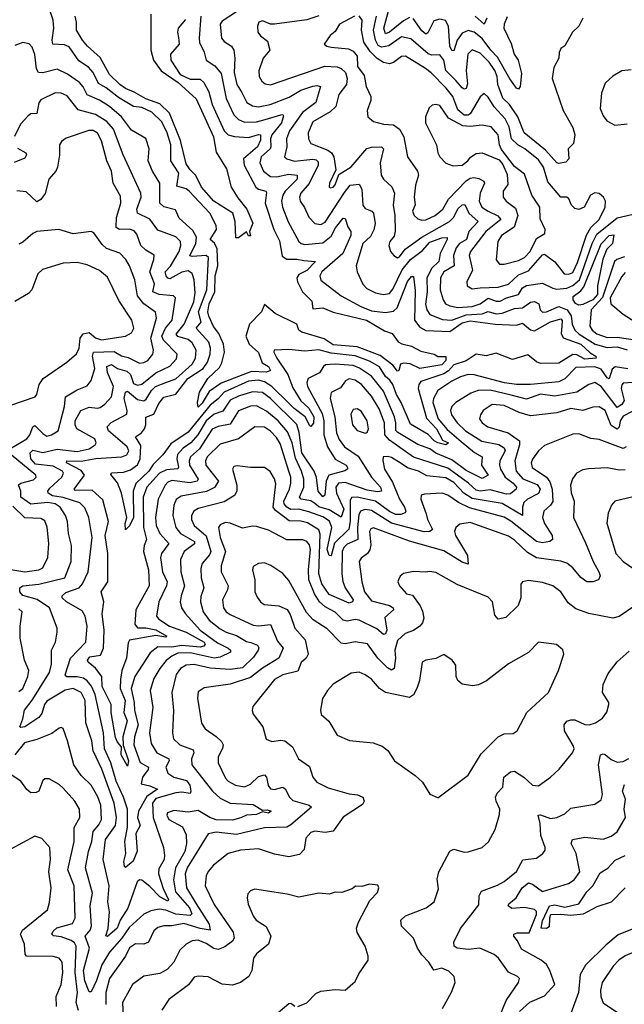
# Model space of a CAD drawing. Extents: x 1552033 to 1694788, y 811965 to 917215.
# Tile 523 of 632: x 1659760 to 1662760, y 890196 to 895087. Entities that reach past the tile are written whole.
import ezdxf

# ---------------------------------------------------------------- set-up
doc = ezdxf.new("R2010")
doc.units = 0

msp = doc.modelspace()

# ---------------------------------------------------------------- linework, layer by layer
at = {"layer": '0CON20XD'}
for points in [[(1660582.7, 895087.3), (1660546.7, 895045), (1660542.1, 895025), (1660548.4, 894998.4), (1660551.2, 894965), (1660508.2, 894915), (1660509.7, 894885), (1660556.4, 894815), (1660605, 894791.3), (1660655, 894791.1), (1660674.3, 894775), (1660698.8, 894728.8), (1660715.6, 894665), (1660775, 894534.8), (1660795.1, 894515.1), (1660825, 894507.4), (1660895, 894500.9), (1660945, 894517), (1660955.2, 894515), (1660955, 894488.9), (1660940, 894455), (1660870.2, 894395), (1660873.3, 894365), (1660932.4, 894255), (1660945, 894244.4), (1660980.6, 894235), (1660985, 894228), (1660977.2, 894175), (1661020.6, 894045), (1661048.5, 893988.5), (1661062.9, 893912.9), (1661085, 893897.5), (1661135, 893898.1), (1661169.7, 893890.2), (1661228, 893885), (1661185, 893840.4), (1661145, 893821.1), (1661135.5, 893805), (1661138.9, 893785), (1661163.8, 893735), (1661209.5, 893689.5), (1661215, 893650.8), (1661265, 893654.8), (1661315, 893633.5), (1661480.4, 893595), (1661571, 893541), (1661607.5, 893527.5), (1661637.5, 893487.5), (1661656.7, 893476.7), (1661705, 893465.3), (1661750.3, 893440.3), (1661816, 893426), (1661835, 893413.8), (1661875, 893413.3), (1661875, 893393.8), (1661855, 893372.9), (1661745, 893353.7), (1661697.5, 893377.5), (1661665, 893381.6), (1661650, 893375), (1661641.4, 893345), (1661635, 893340.9), (1661610.9, 893370.9), (1661548.5, 893418.5), (1661435, 893462), (1661315, 893471.6), (1661271.4, 893501.4), (1661160, 893535), (1661145.2, 893545.2), (1661134.3, 893575), (1661027.9, 893627.9), (1660975, 893672), (1660960, 893635), (1660899.5, 893575), (1660881.2, 893515), (1660899.1, 893475), (1660945, 893434.3), (1660962.9, 893382.9), (1660995.3, 893365), (1661003.6, 893345), (1660985, 893336.3), (1660910.1, 893339.9), (1660759.3, 893280.7), (1660699.7, 893240.3), (1660665, 893181.8), (1660645, 893162.5), (1660642.1, 893185), (1660652.6, 893237.4), (1660693, 893305), (1660750.9, 893359.1), (1660762.9, 893382.9), (1660776, 893435), (1660771.6, 893475), (1660747.8, 893527.8), (1660722.3, 893562.3), (1660697.6, 893615), (1660694.1, 893635), (1660700.5, 893675), (1660727.9, 893735), (1660729.8, 893815), (1660742.2, 893865), (1660739.4, 893949.4), (1660726.5, 893976.5), (1660704.5, 893995), (1660735.7, 894045), (1660734.1, 894065), (1660704, 894125), (1660600.8, 894235), (1660585, 894247.3), (1660540.1, 894260.1), (1660550, 894325), (1660508.9, 894385), (1660509.8, 894465), (1660492.1, 894525), (1660465, 894579.5), (1660415, 894627.8), (1660365, 894650.4), (1660325, 894656.4), (1660250.1, 894700.1), (1660188.3, 894748.3), (1660149.9, 894769.9), (1660125, 894824), (1660100.4, 894850.4), (1660052.8, 894882.8), (1660005, 894951.8), (1659982, 894962), (1659924.7, 894964.7), (1659920.2, 894985), (1659928.3, 895045), (1659925.4, 895085), (1659882.9, 895212.9)], [(1661695, 895097.1), (1661665, 895081.5), (1661595, 895024), (1661575, 895017.3), (1661567.1, 895045), (1661592.2, 895135)], [(1660410.3, 895115), (1660410.3, 894935), (1660423.9, 894885), (1660462.3, 894832.3), (1660546.5, 894775), (1660635, 894693.8), (1660722.2, 894505), (1660735, 894428.8), (1660785.4, 894345.4), (1660809.5, 894255), (1660841.8, 894201.8), (1660886.5, 894145), (1660916.6, 894076.6), (1660900, 894035), (1660905, 894012.5), (1660895, 894012.5), (1660885, 894032.5), (1660845, 894003.8), (1660832.9, 894002.9), (1660828.8, 894085), (1660816.7, 894125), (1660722.9, 894185), (1660661.8, 894255), (1660633.5, 894313.5), (1660605, 894341.1), (1660585, 894371.5), (1660556.9, 894486.9), (1660502.6, 894622.6), (1660455, 894669.5), (1660385, 894693.2), (1660327.5, 894727.4), (1660285, 894744.6), (1660256.8, 894765), (1660205, 894814.2), (1660159.7, 894899.7), (1660095.6, 894955.6), (1660071.9, 894985), (1660041.5, 895035), (1660042.2, 895075), (1660035.2, 895105)], [(1660659, 895105), (1660649.7, 894995), (1660652.8, 894972.8), (1660675.4, 894925), (1660684.6, 894885), (1660728.2, 894858.2), (1660759.3, 894819.3), (1660783.8, 894695), (1660822.5, 894615), (1660845, 894590.8), (1660875, 894578.1), (1660935, 894578.9), (1660978.3, 894591.7), (1661055, 894613.5), (1661065.2, 894615.2), (1661069.7, 894609.8), (1661058.7, 894575), (1661011.6, 894515), (1661004.6, 894495), (1661006.7, 894455), (1661002, 894445), (1660958.3, 894405), (1660951.1, 894375), (1660969.1, 894335), (1661005, 894308), (1661035, 894307), (1661095, 894320.3), (1661136.4, 894315), (1661136.2, 894295), (1661078, 894235), (1661065.6, 894215), (1661058.4, 894185), (1661063.6, 894155), (1661092.7, 894082.7), (1661145.6, 893985.6), (1661157.1, 893975), (1661175, 893970.5), (1661265, 893978.8), (1661305, 894011.6), (1661327.5, 894052.5), (1661365, 894101.1), (1661375, 894099.2), (1661388.1, 894058.1), (1661402.9, 894035), (1661402.6, 894015), (1661363.5, 893925), (1661259.6, 893835), (1661248.5, 893815), (1661253.6, 893793.6), (1661355.4, 893715), (1661452.4, 893662.4), (1661505, 893641.2), (1661575, 893632.5), (1661615, 893639), (1661633.7, 893656.3), (1661685, 893786.5), (1661705, 893811.1), (1661715, 893811.2), (1661721.7, 893741.7), (1661719, 893595), (1661745, 893558.9), (1661775, 893542.6), (1661895, 893538.3), (1661955, 893580.9), (1661995, 893591.3), (1662120, 893575), (1662225, 893569.3), (1662255, 893578.7), (1662295, 893546.4), (1662315, 893540.7), (1662395, 893585.4), (1662445, 893600.6), (1662452.2, 893592.3), (1662450.6, 893565), (1662447.5, 893527.5), (1662456.8, 893506.8), (1662545, 893475.2), (1662591.7, 893431.7), (1662618.6, 893415), (1662621.2, 893405), (1662565, 893401.4), (1662525, 893421.4), (1662505, 893423.7), (1662435, 893380.8), (1662345, 893379.5), (1662325, 893386.8), (1662282.1, 893422.1), (1662205, 893398.7), (1662125, 893430.3), (1662075, 893416.6), (1662024.9, 893425.1), (1661975, 893392.1), (1661915, 893373.2), (1661887.4, 893342.6), (1661865, 893327.7), (1661751, 893289), (1661740.5, 893275), (1661736.6, 893255), (1661778.2, 893108.2), (1661828.8, 893055), (1661857.6, 892997.6), (1661887.5, 892985), (1661875, 892975.6), (1661834.6, 892985.4), (1661816.8, 892995), (1661787.3, 893027.3), (1661698.5, 893078.5), (1661653.6, 893185), (1661629.1, 893225), (1661611.9, 893275), (1661597.1, 893297.1), (1661574.5, 893315), (1661545, 893362), (1661495, 893391.2), (1661425, 893417.8), (1661305, 893429.9), (1661243.5, 893446.5), (1661175, 893440.6), (1661095, 893448.2), (1661022.5, 893445), (1661021.1, 893435), (1661035.3, 893405), (1661090.2, 893325), (1661115, 893258.8), (1661154.4, 893194.4), (1661195, 893157.2), (1661219.7, 893115), (1661217.4, 893082.6), (1661205, 893066.9), (1661199.2, 893069.2), (1661176.9, 893115), (1661122, 893155), (1661093.8, 893183.9), (1661010.5, 893265), (1660975, 893287.4), (1660945, 893296.5), (1660895, 893290.6), (1660775, 893237), (1660745, 893203.3), (1660705, 893172.9), (1660595, 893037.6), (1660510.1, 892979.9), (1660469.7, 892925), (1660421.7, 892878.3), (1660401, 892845), (1660336.2, 892783.8), (1660322.4, 892745), (1660325, 892614.2), (1660305, 892572.2), (1660285, 892552.5), (1660283.8, 892585), (1660291.6, 892615), (1660264.5, 892735), (1660245, 892786.4), (1660211.7, 892828.3), (1660214.7, 892835.3), (1660275, 892839.4), (1660309.3, 892850.7), (1660343.6, 892876.4), (1660358.1, 892905), (1660361.6, 892971.6), (1660334.4, 893015), (1660364.6, 893035), (1660379.2, 893055), (1660385.3, 893075), (1660385, 893113.1), (1660425, 893126.9), (1660450.2, 893179.8), (1660475, 893212.2), (1660535, 893227.5), (1660593.3, 893305), (1660669.8, 893355), (1660691.4, 893385), (1660705.2, 893425), (1660707.2, 893455), (1660698.5, 893485), (1660634.7, 893555), (1660660.4, 893585), (1660647.8, 893635), (1660688.9, 893745), (1660697.5, 893905), (1660685, 893916.3), (1660615, 893910.5), (1660604.4, 893914.4), (1660633.9, 893975), (1660636.8, 894006.8), (1660619.2, 894039.2), (1660551.5, 894101.5)], [(1660840.1, 895129.9), (1660765, 895080), (1660754.8, 895065), (1660761, 894995), (1660775, 894977.8), (1660810.9, 894955), (1660822.9, 894935), (1660828, 894895), (1660823.3, 894825), (1660836.8, 894765), (1660861.9, 894725), (1660886.2, 894675), (1660915, 894659.3), (1660945, 894654.4), (1661003.5, 894665), (1661097.3, 894702.7), (1661155, 894736.3), (1661215, 894757), (1661235, 894760.7), (1661252.5, 894755), (1661228.8, 894675), (1661163.4, 894626.6), (1661099.4, 894535), (1661084.2, 894495), (1661085.3, 894455), (1661073.5, 894405), (1661085.8, 894395), (1661123.5, 894383.5), (1661215, 894394.8), (1661230.6, 894390.6), (1661240.4, 894380.4), (1661241.7, 894365), (1661196.9, 894273.1), (1661155.2, 894225), (1661148.6, 894205), (1661151.9, 894185), (1661173.6, 894153.6), (1661195.2, 894105.2), (1661225, 894074.7), (1661255, 894069.3), (1661275, 894081.2), (1661372.3, 894227.7), (1661399.4, 894265), (1661445, 894269.1), (1661457.4, 894245), (1661462.5, 894165), (1661475, 894149.4), (1661507.5, 894135), (1661515.3, 894125), (1661523.6, 894075), (1661517.5, 894042.5), (1661500.2, 894009.8), (1661462.7, 893975), (1661429.6, 893865), (1661434.5, 893835), (1661462.7, 893772.7), (1661482.3, 893752.3), (1661525, 893730.7), (1661565, 893721.9), (1661595, 893727.5), (1661611.9, 893748.1), (1661658.3, 893845), (1661698.8, 893895), (1661759.2, 893940.8), (1661795, 893981.1), (1661854.1, 894004.1), (1661880.8, 894005), (1661880.9, 893995), (1661846.3, 893925), (1661839.8, 893885), (1661805, 893853), (1661780.6, 893805), (1661781.3, 893735), (1661773.6, 893673.6), (1661780.5, 893645), (1661795, 893622.4), (1661858, 893598), (1661905, 893593.9), (1661975, 893621), (1662054.3, 893625.7), (1662085, 893636.6), (1662125, 893626.4), (1662155, 893628.5), (1662215, 893651.6), (1662255, 893656.2), (1662295, 893684.4), (1662315, 893687.4), (1662336.1, 893675), (1662342.9, 893645), (1662355, 893634.1), (1662375, 893635.4), (1662435, 893662), (1662476.3, 893646.3), (1662496.2, 893616.2), (1662502.1, 893575), (1662514.5, 893544.5), (1662535.8, 893525), (1662616.3, 893475), (1662675, 893458.2), (1662725, 893461.1), (1662775, 893446.4)], [(1661245, 895105.1), (1661185, 895086.3), (1661023.8, 895063.8), (1661004.7, 895064.7), (1660965, 895080.4), (1660946, 895075), (1660939.1, 895055), (1660941.5, 895025), (1660955, 895005.8), (1660990.2, 894980.2), (1661000.9, 894935), (1660967.3, 894895), (1660947.2, 894832.8), (1660948.1, 894805), (1660960.7, 894780.7), (1660977.6, 894767.6), (1661005, 894762.8), (1661274.1, 894855.9), (1661335, 894853.3), (1661355.8, 894845), (1661376.8, 894825), (1661385.4, 894795.4), (1661382.4, 894765), (1661343.6, 894715), (1661328.7, 894655), (1661301.3, 894628.7), (1661215, 894578.7), (1661190.8, 894525), (1661193.7, 894495), (1661205, 894472.3), (1661289.1, 894439.1), (1661306.8, 894425), (1661318.6, 894405), (1661329.3, 894340.7), (1661296.7, 894275), (1661295.8, 894255.8), (1661301.3, 894251.3), (1661315, 894254.5), (1661325, 894265.8), (1661342.9, 894317.1), (1661405, 894355.4), (1661483, 894447), (1661505, 894454.3), (1661555, 894455.3), (1661564.6, 894445), (1661548, 894375), (1661553.3, 894315), (1661565.8, 894295), (1661607.2, 894257.3), (1661620.3, 894225), (1661612.8, 894165), (1661621.6, 894115), (1661622.8, 894037.2), (1661617.9, 894012.1), (1661596.9, 893985), (1661591.6, 893965), (1661600.7, 893935), (1661616.7, 893915), (1661635, 893904.7), (1661645, 893909.2), (1661672.9, 893947.1), (1661755, 894007.1), (1661893, 894085), (1661913.6, 894106.4), (1661935, 894148.1), (1661955, 894167.2), (1661968.3, 894168.3), (1661988.4, 894125), (1662034.6, 894085), (1661988.5, 894035), (1661977.7, 893995), (1661942.8, 893975), (1661925.7, 893954.3), (1661912.2, 893915), (1661916.3, 893865), (1661865.3, 893835), (1661848.8, 893805), (1661847.2, 893745), (1661861.1, 893695), (1661873.4, 893675), (1661894.7, 893665.3), (1661935, 893657.2), (1662005, 893661.9), (1662045, 893675.8), (1662085, 893703.3), (1662125, 893688.7), (1662145, 893689.5), (1662175, 893704.8), (1662235, 893721.7), (1662255.8, 893755), (1662275, 893766.9), (1662355, 893777.4), (1662405, 893752.7), (1662425, 893748.9), (1662475, 893752.7), (1662505, 893766.6), (1662538.2, 893795), (1662600.5, 893975), (1662625, 894022.1), (1662725, 894102.7), (1662805, 894120.8)], [(1661421.2, 895105), (1661347.5, 895065), (1661325, 895028), (1661301.2, 895008.8), (1661271.2, 894965), (1661283.3, 894955), (1661305, 894950.8), (1661392.3, 894942.3), (1661415, 894930), (1661434.3, 894905), (1661436.6, 894855), (1661469.5, 894809.5), (1661479, 894755), (1661501.8, 894705), (1661502.5, 894685), (1661484.5, 894635), (1661487.8, 894605), (1661515, 894580.4), (1661565, 894567.1), (1661615, 894564.3), (1661645, 894543), (1661665.9, 894505), (1661684.7, 894405), (1661733.8, 894335), (1661738.5, 894315), (1661724.7, 894265.3), (1661718, 894205), (1661722, 894168), (1661709.1, 894135), (1661717.3, 894115), (1661735, 894098.2), (1661755, 894091.3), (1661775, 894093.5), (1661822.2, 894115), (1661859.1, 894145), (1661888.3, 894195), (1661975, 894286.7), (1661995, 894299.8), (1662012.9, 894302.9), (1662038.3, 894298.3), (1662064, 894284), (1662066.9, 894275), (1662045, 894225.6), (1662040, 894185), (1662053.7, 894155), (1662085, 894135.9), (1662133.3, 894113.3), (1662146.9, 894095), (1662073.1, 894035), (1661996.8, 893935), (1661989.7, 893915), (1662007.6, 893842.4), (1661979.2, 893785), (1661980.8, 893765), (1662005, 893749.4)], [(1662005, 893749.4), (1662045, 893754.7), (1662135, 893758.2), (1662185, 893772.8), (1662235, 893820), (1662285, 893840), (1662355, 893918.8), (1662365, 893921.6), (1662415, 893883.8), (1662462.3, 893825), (1662485, 893822.3), (1662505, 893831.1), (1662528.8, 893881.2), (1662573.1, 894016.9), (1662595.1, 894054.9), (1662635.8, 894095), (1662665.8, 894155.8), (1662667.1, 894185), (1662658.1, 894205), (1662635, 894223.3), (1662615, 894226.3), (1662593.2, 894215), (1662561.5, 894155), (1662535, 894144.7), (1662515, 894148.8), (1662499.2, 894165), (1662485, 894196.5), (1662475, 894205.4), (1662445, 894205.3), (1662381.2, 894281.2), (1662359.2, 894355), (1662335, 894390.7), (1662266.2, 894445), (1662231.3, 894465), (1662200.8, 894495), (1662188.5, 894555), (1662170, 894595), (1662114.2, 894654.1), (1662085, 894701.5), (1662065, 894720.6), (1662045, 894703.5), (1661995, 894620), (1661985, 894612.6), (1661965, 894612.7), (1661935, 894639.2), (1661908.7, 894705), (1661876, 894746), (1661802.6, 894822.6), (1661773.2, 894845), (1661675, 894904.8), (1661655, 894904.3), (1661615, 894874.7), (1661595, 894867.3), (1661565, 894874.1), (1661533.3, 894893.3), (1661498.3, 894928.3), (1661467.3, 894975), (1661455.7, 895034.3), (1661460, 895085), (1661445, 895105.6)], [(1662554.1, 895095), (1662534.8, 895055.2), (1662503.8, 895025), (1662465, 894956.2), (1662445, 894943.3), (1662436.8, 894923.2), (1662435.5, 894895), (1662411.5, 894848.5), (1662402.7, 894795), (1662456.9, 894635), (1662505, 894551.9), (1662515.7, 894515), (1662507.7, 894472.3), (1662481.4, 894445), (1662485.3, 894395), (1662471.1, 894378.9), (1662435, 894371.9), (1662425, 894375.6), (1662368.7, 894438.7), (1662263.8, 894525), (1662231.7, 894605), (1662190, 894665), (1662156.9, 894696.9), (1662132.7, 894765), (1662129, 894805), (1662118.6, 894835), (1662090, 894875), (1662045, 894920.8), (1662005, 894936.6), (1661983.9, 894916.1), (1661974.9, 894835.1), (1661981.7, 894768.3), (1661975, 894745.7), (1661965, 894741.5), (1661955, 894748.8), (1661924.5, 894785), (1661874.8, 894835), (1661865.2, 894885), (1661845, 894912.9), (1661805, 894911.3), (1661787.3, 894917.3), (1661701.2, 894991.2), (1661655, 895001), (1661592.5, 894957.4), (1661555, 894950.6), (1661538.2, 894958.2), (1661524.9, 894985), (1661515.9, 895035), (1661531.2, 895105)], [(1662178.5, 895101.5), (1662164.4, 895065), (1662163.2, 895045), (1662198.9, 894968.9), (1662213.9, 894915), (1662233.1, 894885), (1662249.9, 894819.9), (1662243.1, 894755), (1662235, 894741.9), (1662225, 894747.1), (1662192.5, 894792.5), (1662131.3, 894901.3), (1662097.8, 894935), (1662055, 894993), (1662015, 895025.2), (1661985, 895033.5), (1661955, 895019.6), (1661931.7, 894985), (1661915, 894931.4), (1661905, 894933.8), (1661894.2, 894955), (1661887.6, 895055), (1661873.1, 895083.1), (1661845, 895089.5), (1661815, 895080.3), (1661785, 895022.2), (1661775, 895015.4), (1661755, 895030.8), (1661712.8, 895092.8)], [(1662078.3, 895095), (1662065, 895064.4), (1662020.9, 895105)], [(1660551.5, 894101.5), (1660532.4, 894142.4), (1660475, 894156.6), (1660455.8, 894175), (1660455.3, 894275), (1660418, 894335), (1660396.7, 894385), (1660402.7, 894445), (1660385, 894497.1), (1660315, 894538.8), (1660264.1, 894604.1), (1660205.8, 894655.8), (1660155, 894687.2), (1660095, 894713.2), (1660075, 894753.1), (1660055.9, 894775), (1659996.4, 894816.4), (1659945, 894841.3), (1659875, 894823), (1659853.6, 894825), (1659842.6, 894842.6), (1659834.4, 894914.4), (1659820.8, 894950.8), (1659806.6, 894966.6), (1659775, 894972.7), (1659735, 894958.6)], [(1662795, 894837.5), (1662747.9, 894832.1), (1662703.6, 894806.4), (1662665, 894772), (1662647.8, 894722.2), (1662640.8, 894645), (1662655, 894610), (1662674.6, 894584.6), (1662713.1, 894563.1), (1662775, 894570)], [(1662778, 893352), (1662715, 893362), (1662699.8, 893350.2), (1662685, 893303.6), (1662675, 893307.5), (1662645, 893350.5), (1662615, 893362.4), (1662520.5, 893359.5), (1662465, 893302.7), (1662435, 893287.8), (1662295.2, 893275.2), (1662225, 893275.2), (1662166.6, 893283.4), (1662015, 893323.5), (1661985, 893323.9), (1661947.5, 893312.5), (1661905, 893291.9), (1661835.4, 893245), (1661814.2, 893205), (1661810.4, 893185), (1661836.4, 893105), (1661881.7, 893051.7), (1661950.9, 892990.9), (1662017, 892937), (1662055.3, 892915.3), (1662051.5, 892875), (1662084.6, 892825), (1662055, 892807.5), (1661975, 892847.9), (1661905, 892901.1), (1661825, 892934.6), (1661795, 892954.5), (1661735, 892976.4), (1661636.1, 893036.1), (1661626.3, 893046.3), (1661626.9, 893085), (1661619.6, 893115), (1661565, 893241.3), (1661506.4, 893316.4), (1661445.8, 893355.8), (1661415, 893368.9), (1661325, 893376), (1661278.1, 893371.9), (1661266.7, 893365), (1661247, 893333), (1661192.1, 893305), (1661184.2, 893285), (1661188.3, 893265), (1661260.1, 893130.1), (1661269.1, 893095), (1661269.4, 893025), (1661286.6, 892965), (1661325, 892903.6), (1661379.6, 892875), (1661387.4, 892862.6), (1661386.3, 892853.6), (1661373.2, 892846.8), (1661293.9, 892825), (1661280.3, 892795), (1661274.5, 892725.5), (1661265, 892717.5), (1661241.5, 892745), (1661232.3, 892812.3), (1661220.8, 892845), (1661160.6, 892935), (1661147.2, 893037.2), (1661135.7, 893075.7), (1661005, 893205.6), (1660965, 893235.2), (1660915, 893238.5), (1660845, 893216.9), (1660805, 893196.5), (1660767, 893143), (1660725, 893127.7), (1660684.8, 893095), (1660644.3, 893025), (1660609, 892985), (1660570.9, 892959.1), (1660542.8, 892927.2), (1660539.3, 892905), (1660547.9, 892865), (1660544.7, 892855.3), (1660488.2, 892851.8), (1660453.5, 892835), (1660390.6, 892765), (1660373, 892715), (1660373.5, 892565), (1660388.9, 892505), (1660377, 892475), (1660374.5, 892445), (1660399.3, 892355), (1660401.6, 892275), (1660336.1, 892155), (1660331.3, 892085), (1660345, 892066.6), (1660385, 892066.6), (1660435, 892056.9), (1660490.4, 892025), (1660485, 892019.1), (1660435, 892029), (1660304.7, 892005), (1660298, 891992), (1660288.9, 891915), (1660266.5, 891855), (1660260.2, 891810.2), (1660258.6, 891765), (1660282.4, 891705), (1660276.5, 891645), (1660293.8, 891605), (1660271.4, 891525), (1660272.9, 891482.9), (1660300, 891405), (1660295, 891378.8), (1660262.9, 891435), (1660264.7, 891475), (1660245, 891497.8), (1660235, 891521.9), (1660214.2, 891645.8), (1660212.9, 891685), (1660168.1, 891775), (1660166.7, 891825), (1660135, 891865.3), (1660098.8, 891895), (1660096.1, 891905), (1660107.3, 891922.7), (1660159.8, 891930.2), (1660175.2, 891965), (1660178.8, 892055), (1660168.8, 892135), (1660177.4, 892195), (1660163.3, 892245), (1660197.1, 892295), (1660196.2, 892435), (1660183.5, 892525), (1660200.4, 892595), (1660171.6, 892701.6), (1660119.3, 892749.3), (1660035, 892747.9), (1660030.3, 892755), (1660081.4, 892825), (1660065, 892848), (1659992.2, 892885), (1659994.3, 892895), (1660065, 892894.2), (1660137.7, 892907.7), (1660266.7, 892915), (1660291.5, 892925), (1660300.5, 892945), (1660293.8, 892965), (1660200.9, 893045), (1660194.1, 893065), (1660213.1, 893086.9), (1660291.7, 893128.2), (1660293.5, 893145), (1660277.8, 893205), (1660283.9, 893236.1), (1660295, 893241.5), (1660345, 893200.1), (1660375, 893193.5), (1660388, 893202), (1660414.4, 893245), (1660434.3, 893265), (1660484.6, 893285.4), (1660535, 893303.2), (1660614.8, 893375), (1660632.1, 893405), (1660634.8, 893445), (1660615, 893481.4), (1660595, 893497.8), (1660545, 893512.8), (1660536.9, 893525), (1660575.4, 893575), (1660623.8, 893685), (1660630.3, 893730.3), (1660625.6, 893795), (1660615, 893825.5), (1660595, 893838.9), (1660565, 893833.1), (1660505, 893800.4), (1660495, 893802.7), (1660486.5, 893815), (1660482.2, 893835), (1660507.3, 893862.7), (1660551.6, 893935), (1660559.8, 893965), (1660557.3, 893985), (1660535, 894008.9), (1660445, 894041.4), (1660406.2, 894096.2), (1660343.8, 894125), (1660341.7, 894145), (1660362.6, 894205), (1660361.4, 894225), (1660273.7, 894415), (1660225, 894543.1), (1660191.7, 894581.7), (1660135, 894616.3), (1660049.8, 894639.8), (1659995, 894708.4), (1659965, 894721.9), (1659936.4, 894723.6), (1659865, 894688.2), (1659855, 894674.2), (1659845, 894621.2), (1659815, 894618.6), (1659801.3, 894608.7), (1659762.8, 894567.2), (1659733.7, 894506.4)], [(1662141.8, 893871.8), (1662165, 893872.3), (1662235, 893890.5), (1662265, 893905.2), (1662293.4, 893935), (1662325, 894000.3), (1662366.2, 894025), (1662368.1, 894045), (1662343.1, 894096.9), (1662342, 894155), (1662302, 894215), (1662265, 894318.8), (1662215, 894357.5), (1662151.6, 894441.6), (1662141.1, 894465), (1662134.7, 894515), (1662100, 894555), (1662055, 894563.6), (1661995, 894555.9), (1661959.6, 894559.6), (1661888, 894598), (1661845, 894660), (1661825, 894666.2), (1661807, 894663), (1661791.7, 894648.3), (1661773.3, 894605), (1661773.8, 894575), (1661828.1, 894465), (1661834.6, 894425), (1661844.5, 894405), (1661875, 894373.5), (1661910.6, 894360.6), (1661955.8, 894365), (1661983.1, 894385), (1661996.8, 894403.2), (1662025, 894422.9), (1662055, 894424.7), (1662140.1, 894390.1), (1662157.7, 894367.7), (1662178.3, 894318.3), (1662182.1, 894267.9), (1662159.2, 894235), (1662159.2, 894205), (1662174, 894185), (1662220.3, 894150.2), (1662232.5, 894115), (1662213.1, 894056.9), (1662151.8, 894015), (1662133.6, 893985), (1662124.1, 893894.1), (1662141.8, 893871.8)], [(1659814.1, 892905), (1659811.1, 892935), (1659825, 892947.9), (1659875, 892936.5), (1659945, 892954.2), (1660045, 892942.4), (1660105, 892954.5), (1660134, 892975), (1660139.6, 892985), (1660131.8, 893005), (1660043.6, 893055), (1660034.8, 893075), (1660034.7, 893095), (1660063.5, 893146.5), (1660105, 893161.8), (1660145, 893156.6), (1660159.4, 893160.6), (1660182.8, 893177.2), (1660215, 893213.3), (1660225.2, 893265), (1660194.9, 893335), (1660192.8, 893365), (1660215, 893373.9), (1660245, 893353.8), (1660291, 893341), (1660309.4, 893325), (1660325, 893279.8), (1660345, 893270.8), (1660365, 893277.2), (1660435, 893332.5), (1660504.5, 893365.5), (1660537.9, 893402.1), (1660541.1, 893425), (1660473.8, 893495), (1660465.4, 893515), (1660483.9, 893555), (1660516.2, 893595), (1660533.3, 893705), (1660523.3, 893715), (1660451.5, 893721.5), (1660420, 893735), (1660428.7, 893775), (1660405.2, 893835), (1660426, 893895), (1660426.7, 893916.7), (1660385, 893942.2), (1660360.9, 893965), (1660340.7, 894020.7), (1660328.2, 894038.2), (1660305, 894046.1), (1660254.3, 894044.3), (1660238.4, 894055), (1660240.7, 894105), (1660261.6, 894175), (1660260.4, 894210.4), (1660222.9, 894275), (1660215.3, 894335), (1660191.7, 894385), (1660165.7, 894485), (1660145, 894522.7), (1660125, 894535.7), (1660102.8, 894537.2), (1659990.9, 894499.1), (1659967.6, 894482.4), (1659956.9, 894465), (1659956.8, 894413.2), (1659946.9, 894355), (1659938.1, 894335), (1659904.5, 894295), (1659886.5, 894223.5), (1659865, 894194.2), (1659845, 894182.9), (1659791.1, 894231.1), (1659745, 894237.3)], [(1659749.4, 894449.4), (1659790, 894425), (1659792.7, 894415), (1659785, 894398.9), (1659732.9, 894377.1)], [(1659710.5, 892955), (1659795, 893005.7), (1659810.2, 893025), (1659825, 893064.3), (1659835, 893071.5), (1659875, 893030.7), (1659895, 893018.9), (1659917.8, 893025), (1659951.2, 893045), (1659981.7, 893165), (1659986.3, 893213.7), (1660045, 893248.2), (1660095, 893268.8), (1660115, 893294.2), (1660133.1, 893355), (1660120.5, 893415), (1660125.2, 893434.8), (1660228.1, 893438.1), (1660265, 893416.8), (1660298.6, 893408.6), (1660355, 893381.6), (1660375, 893383.3), (1660395, 893394.1), (1660420.9, 893425), (1660423.6, 893445), (1660410.6, 893505), (1660438.1, 893605), (1660434.3, 893634.3), (1660375, 893675.2), (1660344.7, 893715), (1660330.3, 893795), (1660304.7, 893865), (1660286.1, 893896.1), (1660256.8, 893926.8), (1660191, 893951), (1660169.3, 893970.7), (1660127.5, 894027.5), (1660115, 894034.4), (1660025, 894022.7), (1659954.4, 894044.4), (1659845, 894034.6), (1659825, 894024.6), (1659775, 893981.1), (1659755, 893972.5)], [(1662535, 893668.9), (1662517.5, 893677.5), (1662505.9, 893695), (1662507.4, 893712.6), (1662545, 893740.3), (1662559.7, 893760.3), (1662645, 893973.4), (1662685, 894014.3), (1662708.8, 894018.8), (1662701.9, 893975), (1662673.4, 893946.6), (1662653.4, 893896.6), (1662627.5, 893765), (1662627.6, 893722.4), (1662604.8, 893695), (1662555, 893672.3), (1662535, 893668.9)], [(1659715, 893172.2), (1659836.1, 893213.9), (1659844.6, 893225.4), (1659856.2, 893275), (1659875.3, 893304.7), (1659994.1, 893385.9), (1660042.2, 893427.8), (1660055.2, 893454.8), (1660060.3, 893505), (1660075, 893526.6), (1660105, 893532.5), (1660135, 893505.8), (1660165, 893496.8), (1660285, 893515.5), (1660315, 893532), (1660325.4, 893554.6), (1660316.2, 893595), (1660251.4, 893691.4), (1660195, 893807.5), (1660155, 893841.8), (1660095, 893868.7), (1660045, 893880), (1659975, 893876.7), (1659873.3, 893846.7), (1659849.4, 893825), (1659819.5, 893745), (1659804, 893726), (1659735, 893687.1)], [(1662761.1, 893908.9), (1662723.6, 893896.4), (1662712.5, 893885), (1662653.1, 893706.9), (1662595.7, 893645), (1662589.2, 893565), (1662601.5, 893545), (1662625, 893526.6), (1662675, 893508.2), (1662725, 893510.5), (1662915, 893481.5)], [(1662765, 893831.3), (1662748.1, 893811.9), (1662691, 893705), (1662694.3, 893675), (1662754.8, 893624.8), (1662855, 893558.9)], [(1662913, 893293), (1662755, 893280.9), (1662747.6, 893272.4), (1662745.6, 893254.4), (1662760, 893195), (1662747.6, 893175), (1662725, 893160.2), (1662645, 893265.2), (1662615, 893284.7), (1662585, 893275.2), (1662525, 893236.7), (1662415, 893217.3), (1662345, 893226.2), (1662275, 893202.1), (1662198.5, 893221.5), (1662095, 893246.7), (1662034.5, 893245.5), (1661999, 893231), (1661925, 893186.1), (1661904.8, 893165.2), (1661897.8, 893145), (1661903.5, 893125), (1661930.6, 893085), (1661972.4, 893045), (1662053.7, 892993.7), (1662137.6, 892977.6), (1662165, 892960.9), (1662169.5, 892945), (1662143.1, 892895), (1662141, 892875), (1662145.6, 892855), (1662169.7, 892815), (1662209.2, 892785), (1662225.3, 892765), (1662224.1, 892755), (1662195, 892731.4), (1662175, 892729.5), (1662095, 892751.2), (1662045, 892745.3), (1662025, 892749.7), (1661987.3, 892785), (1661885, 892859.5), (1661715, 892914.4), (1661595, 892997.9), (1661571.2, 893025), (1661569.7, 893085), (1661543.5, 893153.5), (1661505, 893217.1), (1661456.5, 893275), (1661425, 893297), (1661395, 893303.5), (1661376.2, 893293.8), (1661352, 893258), (1661305, 893235.4), (1661300, 893205), (1661323.4, 893115), (1661331.6, 893035), (1661345, 893001.2), (1661371.6, 892965), (1661439.4, 892919.4), (1661506.3, 892815), (1661550, 892765), (1661554.6, 892745.4), (1661535, 892741.4), (1661485, 892749.9), (1661375, 892787.6), (1661341.5, 892785), (1661329.5, 892765), (1661331.4, 892735), (1661368.5, 892655), (1661355, 892615.9), (1661295, 892651.6), (1661245, 892667.2), (1661224, 892684), (1661205, 892696.4), (1661156.2, 892705), (1661148.6, 892715), (1661170.5, 892765), (1661169.4, 892805), (1661158.4, 892845), (1661128.4, 892908.4), (1661111.3, 892985), (1661089, 893039), (1661042, 893095), (1660985, 893142), (1660935, 893168.4), (1660905, 893168), (1660845, 893143.7), (1660805, 893078), (1660745, 893065.8), (1660715, 893052.6), (1660652.3, 892955), (1660608, 892915), (1660600, 892895), (1660601.9, 892875), (1660646.1, 892805), (1660640.8, 892795), (1660605, 892787), (1660515, 892797.6), (1660495, 892790), (1660481.6, 892775), (1660446.8, 892705), (1660432.9, 892615), (1660436.4, 892575), (1660455.9, 892534.1), (1660499.2, 892485), (1660463.1, 892435), (1660457.9, 892415), (1660468.9, 892345), (1660491.6, 892295), (1660488.3, 892275), (1660450, 892195), (1660438, 892125), (1660449.7, 892109.7), (1660503.8, 892075), (1660585, 892044.4), (1660675, 891995.6), (1660680.8, 891985), (1660672.8, 891975), (1660655, 891970.1), (1660565, 891978.8), (1660515, 891970.7), (1660445, 891972.5), (1660407.5, 891942.5), (1660330.5, 891825), (1660312.2, 891765), (1660328.1, 891695), (1660328.9, 891655), (1660348.4, 891585), (1660329.8, 891525), (1660326.5, 891485), (1660357.5, 891397.5), (1660399.5, 891375), (1660396.9, 891363.1), (1660368.5, 891325), (1660361.7, 891291.7), (1660405, 891282.3), (1660442.9, 891265), (1660390.9, 891229.1), (1660349.3, 891155), (1660344.8, 891125), (1660356.9, 891085), (1660335.4, 891044.6), (1660343.2, 890956.8), (1660323, 890907), (1660285, 890876.5), (1660280.5, 890880.5), (1660277, 890905), (1660286.7, 890945), (1660280.7, 891005), (1660293.9, 891076.1), (1660295.4, 891165), (1660275.5, 891225.5), (1660238.4, 891305), (1660212.3, 891395), (1660180.7, 891465), (1660174.9, 891545), (1660134.7, 891734.7), (1660115.7, 891775.7), (1660095, 891803.1), (1660075.7, 891815.7), (1660045, 891823.3), (1659993.2, 891823.2), (1659985, 891832), (1660010.9, 891915), (1660088.2, 891995), (1660094.8, 892075), (1660085, 892124.2), (1660070, 892150), (1659991.5, 892195), (1659970.9, 892215), (1659970.5, 892225), (1659987.9, 892242.1), (1660055, 892265.2), (1660070.6, 892285), (1660099.2, 892345), (1660118.9, 892515), (1660103.4, 892615), (1660082.2, 892662.2), (1660057.9, 892687.9), (1659975, 892713.6), (1659921.6, 892721.6), (1659900.3, 892735), (1659899.4, 892745), (1659909.8, 892760.2), (1659969.4, 892815), (1659976.4, 892835), (1659971.2, 892845), (1659925, 892868.6), (1659838.6, 892878.6), (1659814.1, 892905)], [(1662798.9, 893141.1), (1662755, 893118.3), (1662740.8, 893095), (1662735, 893063.3), (1662725, 893052.7), (1662695, 893071), (1662665, 893146.2), (1662635, 893164.6), (1662605, 893162.5), (1662555, 893146.5), (1662495, 893155.3), (1662426.2, 893133.8), (1662295, 893120), (1662237.9, 893135), (1662165, 893169.8), (1662105, 893176.3), (1662060.4, 893145), (1662046.2, 893125), (1662042.3, 893105), (1662054.6, 893085), (1662083.6, 893065), (1662184.2, 893034.2), (1662240.6, 892995), (1662240.8, 892975), (1662217.7, 892895), (1662223, 892845), (1662256.5, 892806.5), (1662328.3, 892778.3), (1662342.8, 892755), (1662335, 892733.7), (1662279.7, 892705), (1662261.9, 892688.1), (1662255.2, 892665), (1662255, 892624.6), (1662155, 892684.6), (1662005, 892708.6), (1661964.7, 892734.7), (1661915, 892788), (1661875, 892811.5), (1661780.6, 892820.6), (1661738.5, 892845), (1661685, 892860.6), (1661652.2, 892882.2), (1661605, 892911.8), (1661585, 892917.8), (1661563.7, 892916.3), (1661562.2, 892897.8), (1661570.8, 892855), (1661610.4, 892790.4), (1661644.6, 892704.6), (1661670, 892665), (1661676.4, 892645), (1661673, 892637), (1661650.8, 892629.2), (1661625, 892629.7), (1661595, 892644.5), (1661525, 892695.6), (1661434.2, 892715.8), (1661406.4, 892713.6), (1661400.6, 892699.4), (1661400.6, 892595), (1661393.5, 892556.5), (1661322.6, 892487.4), (1661305, 892424.4), (1661295, 892425.7), (1661284.9, 892455), (1661308.8, 892565), (1661296.7, 892596.7), (1661265, 892618.3), (1661195, 892642.3), (1661145, 892655.9), (1661105, 892653.8), (1661085.2, 892665), (1661071.7, 892681.7), (1661070.4, 892695), (1661097.9, 892755), (1661105.2, 892785), (1661104.8, 892815), (1661095.8, 892844.2), (1661051.8, 892981.8), (1661035, 893010.8), (1661005, 893042.6), (1660975, 893063.2), (1660926.7, 893065), (1660845, 893005.3), (1660755, 892978.2), (1660690, 892915), (1660681.1, 892895), (1660683.2, 892875), (1660745.9, 892795), (1660726.5, 892763.5), (1660686.9, 892743.1), (1660560.5, 892719.5), (1660535.6, 892704.4), (1660525, 892676.2), (1660520.4, 892625), (1660535.2, 892565), (1660557.4, 892535), (1660628, 892495), (1660626.8, 892483.2), (1660576.4, 892445), (1660557.2, 892405), (1660558.9, 892345), (1660578.3, 892275), (1660560.2, 892225), (1660556.8, 892195), (1660563.3, 892165), (1660582, 892135), (1660655.2, 892055), (1660741.3, 891991.3), (1660793.6, 891965), (1660805.5, 891955), (1660806.7, 891945), (1660755, 891920.6), (1660725, 891915.8), (1660605, 891942.2), (1660545, 891940.9), (1660514.1, 891925.9), (1660486.6, 891903.4), (1660454.7, 891865), (1660425.3, 891815), (1660406.9, 891755), (1660420.8, 891670.8), (1660404.4, 891545), (1660411.7, 891491.7), (1660440, 891445), (1660500, 891415), (1660502.1, 891405), (1660484.2, 891375), (1660495.2, 891345.2), (1660525.2, 891325.2), (1660587.4, 891307.4), (1660603.8, 891285), (1660609.4, 891255), (1660605, 891243.3), (1660565, 891249.8), (1660535, 891247.5), (1660435, 891218.6), (1660418.5, 891195), (1660422.1, 891125), (1660472.5, 890975), (1660478.9, 890935), (1660476.7, 890915), (1660450.6, 890869.4), (1660449.2, 890845), (1660471.8, 890771.8), (1660498.7, 890715), (1660495, 890708.9), (1660455, 890730.4), (1660405, 890781.7), (1660365, 890813.1), (1660354.3, 890815), (1660343.3, 890805), (1660296.6, 890673.4), (1660257.9, 890615), (1660243.2, 890575), (1660195, 890532.9), (1660187, 890537), (1660197.9, 890572.1), (1660205.4, 890655), (1660197.8, 890705), (1660203.1, 890785), (1660173.8, 890915), (1660185.7, 891015), (1660235.2, 891085), (1660239.8, 891125), (1660228, 891195), (1660167, 891365), (1660123.4, 891455), (1660117.2, 891505), (1660088.1, 891595), (1660084.8, 891705), (1660065, 891745.3), (1660025.5, 891765.5), (1659985, 891757), (1659895, 891701.4), (1659881.9, 891685), (1659868.8, 891641.2), (1659855, 891621.5), (1659785.6, 891575), (1659765, 891570.6), (1659760, 891575), (1659775.7, 891614.3), (1659782.8, 891657.2), (1659822.2, 891707.8), (1659907.7, 891845), (1659917.6, 891885), (1659916.7, 891955), (1659937.5, 891995), (1659945.5, 892045.5)], [(1661475, 893032.5), (1661485, 893036.7), (1661490.6, 893055), (1661483.6, 893095), (1661455, 893142.5), (1661435, 893153.5), (1661415, 893150.6), (1661403, 893127), (1661411.5, 893075), (1661435, 893045.6), (1661475, 893032.5)], [(1662769.7, 892965), (1662755, 892957.4), (1662635, 893001.8), (1662595, 893006.4), (1662535, 893029.7), (1662505, 893028.4), (1662365, 892971.4), (1662333.9, 892946.1), (1662305, 892904.4), (1662298.2, 892885), (1662302.9, 892862.9), (1662375.1, 892815.1), (1662390.9, 892790.9), (1662402.9, 892755), (1662405.5, 892694.5), (1662394.1, 892675.9), (1662360.6, 892645), (1662354.2, 892615), (1662364.1, 892585), (1662402.2, 892525), (1662404.3, 892505), (1662391.2, 892495), (1662355, 892488.9), (1662325, 892495.3), (1662196.7, 892596.7), (1662165, 892615.5), (1661992.7, 892662.7), (1661938.3, 892688.3), (1661885, 892724.7), (1661856.2, 892735), (1661769.1, 892730.9), (1661752.9, 892725), (1661750.4, 892705), (1661777, 892633), (1661784.2, 892604.2), (1661808.8, 892555), (1661795.8, 892544.2), (1661766.8, 892543.2), (1661605, 892585.9), (1661505, 892649.6), (1661475, 892654.8), (1661451.1, 892645), (1661443.1, 892626.9), (1661436, 892565), (1661437.1, 892505), (1661385, 892481.5), (1661368.3, 892465), (1661360.6, 892445), (1661358, 892335), (1661363.9, 892296.1), (1661374.6, 892264.6), (1661415.3, 892205), (1661411.9, 892195), (1661395, 892188.2), (1661295, 892231.5), (1661260, 892285), (1661245.1, 892335), (1661251, 892531), (1661243.6, 892553.6), (1661188.1, 892588.1), (1661154.2, 892595.8), (1661096.9, 892596.9), (1661068.7, 892618.7), (1661029, 892649), (1661018.2, 892665), (1661030.9, 892780.9), (1661025, 892805.7), (1661002.8, 892842.8), (1660975, 892863.3), (1660905, 892862.9), (1660839.5, 892870.5), (1660823, 892867), (1660816.4, 892853.6), (1660837.6, 892775), (1660836.7, 892745), (1660826, 892724), (1660775, 892692.6), (1660645, 892659), (1660624.6, 892645), (1660612.2, 892625), (1660612.2, 892605), (1660625.9, 892575), (1660685, 892522.6), (1660708.8, 892445), (1660702, 892428), (1660665.9, 892385), (1660659.2, 892360.9), (1660660.3, 892315), (1660674.2, 892265), (1660658.3, 892221.7), (1660656.5, 892195), (1660669.8, 892145), (1660700.7, 892105), (1660755, 892060.9), (1660785, 892044.4), (1660835, 892029), (1660885, 891998.5), (1660906.5, 891993.5), (1660940.6, 891980.6), (1660946.7, 891966.7), (1660943.7, 891955), (1660919.4, 891920.6), (1660865, 891868.1), (1660805, 891859.5), (1660705, 891865.5), (1660625, 891883.5), (1660585, 891881.4), (1660557.3, 891865), (1660536.4, 891835), (1660515.3, 891745), (1660523.2, 891655), (1660517.8, 891545), (1660523.3, 891515), (1660555, 891485.8), (1660620.6, 891460.6), (1660623.5, 891445), (1660612.5, 891415), (1660613.4, 891385), (1660716.4, 891255), (1660755, 891220.7), (1660805, 891195.2), (1660918.4, 891188.4), (1660965, 891160.8), (1660988.1, 891161.9), (1661008.1, 891155), (1660995, 891145.7), (1660965, 891152.1), (1660935, 891139.5), (1660885, 891135.2), (1660856.9, 891123.1), (1660815, 891110.2), (1660735, 891113.3), (1660703.5, 891123.5), (1660645, 891159.3), (1660595, 891150.3), (1660525, 891159.5), (1660492.6, 891147.4), (1660489.7, 891135), (1660499.6, 891115), (1660568.1, 891078.1), (1660585, 891038), (1660586.8, 890995), (1660579.4, 890955), (1660533.7, 890875), (1660522.7, 890815), (1660533.2, 890755), (1660603, 890675), (1660614.7, 890645), (1660605, 890637.8), (1660535, 890643.5), (1660485, 890663.4), (1660451.6, 890668.4), (1660409.9, 890660.1), (1660375, 890644.7), (1660302.2, 890577.8), (1660266.3, 890525), (1660205, 890455.7), (1660167.6, 890392.4), (1660140.1, 890315), (1660115, 890258.6), (1660105, 890258.9), (1660082.7, 890312.7), (1660076, 890365), (1660105.5, 890475), (1660085.3, 890535), (1660108.9, 890565), (1660115.2, 890584.8), (1660108.9, 890685), (1660121.7, 890748.3), (1660085.7, 890875), (1660101, 890955), (1660118.3, 891005), (1660124.8, 891055), (1660152.9, 891087.1), (1660164.8, 891115), (1660161.7, 891185), (1660147, 891227), (1660114.8, 891284.8), (1660065, 891332.7), (1660027.8, 891385), (1659997.1, 891505), (1659975, 891566), (1659965, 891570.8), (1659955, 891567.5), (1659918.9, 891541.1), (1659845, 891512.2), (1659783.1, 891495), (1659735, 891434.7)], [(1659945.5, 892045.5), (1659945.5, 892065), (1659907.4, 892165), (1659846.5, 892206.5), (1659775, 892226.8), (1659759.4, 892245), (1659760.4, 892265), (1659775, 892274.1), (1659855, 892282.5), (1659982.9, 892315), (1660014.2, 892395), (1660017.3, 892475), (1660001.4, 892535), (1659997.4, 892595), (1659986.7, 892625), (1659960.5, 892665), (1659935, 892681.5), (1659898.7, 892688.7), (1659815, 892679.7), (1659765.2, 892715), (1659765.7, 892745), (1659754, 892776), (1659765, 892785.6), (1659827.9, 892802.1), (1659840.8, 892815), (1659839.6, 892825), (1659717.1, 892925)], [(1662765, 892850.6), (1662735, 892849.7), (1662675, 892861.2), (1662583.3, 892856.7), (1662555, 892851.8), (1662522.9, 892835), (1662503.6, 892806.4), (1662493.4, 892775), (1662497, 892737), (1662511.1, 892695), (1662508.2, 892615), (1662568.5, 892488.5), (1662605.2, 892395.2), (1662634.5, 892345), (1662640.5, 892325), (1662632, 892305), (1662605, 892294.6), (1662575, 892295.5), (1662545, 892316.8), (1662505, 892364), (1662475, 892387.3), (1662445, 892398.1), (1662324, 892414), (1662280, 892440), (1662215, 892502.1), (1662185, 892522.1), (1661995, 892588.8), (1661945, 892581.9), (1661924.6, 892565.4), (1661916.9, 892545), (1661923.1, 892525), (1661982.9, 892425), (1661985, 892382.5), (1661955, 892393), (1661865, 892448.8), (1661695, 892496.5), (1661515, 892562.8), (1661501.6, 892558.4), (1661495.3, 892545), (1661501.7, 892478.3), (1661496.8, 892453.2), (1661485.2, 892434.8), (1661455, 892412.5), (1661444.7, 892395), (1661457.4, 892295), (1661470.3, 892245), (1661505, 892200.6), (1661595, 892177.9), (1661612.5, 892165), (1661615.4, 892155), (1661571.7, 892118.3), (1661581.2, 892055), (1661575, 892036.2), (1661565, 892033.5), (1661532.1, 892062.1), (1661445, 892103.9), (1661425, 892107.4), (1661385, 892099.5), (1661365, 892104.4), (1661325, 892143.9), (1661275, 892171.1), (1661247.3, 892195), (1661222.3, 892235), (1661194.8, 892305), (1661192.5, 892355), (1661203.4, 892455), (1661198.4, 892478.4), (1661185, 892495.3), (1661165, 892502.9), (1661085, 892504), (1660995, 892550.8), (1660935, 892570), (1660915, 892571.9), (1660865, 892560.6), (1660805, 892586.9), (1660779.5, 892589.5), (1660755, 892578), (1660745.7, 892564.3), (1660754.3, 892515), (1660780.4, 892445), (1660758.9, 892375), (1660759.7, 892345), (1660793.7, 892275), (1660791.4, 892255), (1660765.9, 892205), (1660770.4, 892165), (1660784.5, 892145), (1660805, 892132), (1660918.9, 892078.9), (1660945, 892075.7), (1661005, 892083.1), (1661039.7, 891999.7), (1661067.5, 891965), (1661045.2, 891914.8), (1660964, 891866), (1660905, 891818.8), (1660805, 891787.1), (1660675, 891767.5), (1660645, 891748.8), (1660642.6, 891717.4), (1660662.3, 891592.3), (1660679.5, 891565), (1660735, 891527.3), (1660761.5, 891501.5), (1660769.6, 891485), (1660766.8, 891466.8), (1660745.4, 891425), (1660745.4, 891395), (1660780.4, 891320.4), (1660795, 891304.6), (1660830.8, 891285), (1660875, 891275.9), (1660905, 891289.7), (1660945, 891328.2), (1660975, 891335.9), (1660985.2, 891325.2), (1660992.9, 891282.9), (1661005, 891266.2), (1661025, 891263.1), (1661065.3, 891275.3), (1661076.9, 891266.9), (1661098.1, 891225), (1661115, 891208.1), (1661196.2, 891186.2), (1661208.1, 891175), (1661105, 891087.3), (1661085, 891076.9), (1660975, 891072.8), (1660835, 891040.2), (1660735, 891051.7), (1660695, 891042.9), (1660591.3, 890875), (1660580.6, 890845), (1660587.1, 890775), (1660635, 890694.8), (1660700.7, 890595), (1660705.7, 890564.3), (1660655, 890572.8), (1660575, 890598.3), (1660515, 890585.8), (1660475, 890586.6), (1660445, 890577.3), (1660425, 890560.6), (1660399.5, 890505), (1660375, 890495.8), (1660335, 890496.5), (1660305, 890477.2), (1660284.2, 890435), (1660206, 890325), (1660187.1, 890255), (1660187.5, 890195)], [(1662805, 892716.2), (1662713.8, 892696.2), (1662697.1, 892675), (1662680.6, 892635), (1662673.6, 892586.4), (1662718.7, 892435), (1662755, 892396.2), (1662828.6, 892345)], [(1659715, 892355.9), (1659785, 892344.5), (1659855, 892354.8), (1659874.5, 892365), (1659898.7, 892415), (1659904.7, 892485.3), (1659896.3, 892566.3), (1659885, 892597.5), (1659865, 892609.3), (1659785, 892612.9), (1659725, 892670)], [(1662812.7, 892175), (1662735, 892121.8), (1662703.7, 892113.7), (1662585, 892137.5), (1662520, 892160), (1662481.2, 892191.2), (1662445.3, 892245.3), (1662405.3, 892275.3), (1662355, 892291.8), (1662285, 892300.6), (1662255.8, 892294.2), (1662247, 892283), (1662246.7, 892215), (1662233.3, 892176.7), (1662172.1, 892117.9), (1662135, 892108.8), (1662118.7, 892128.7), (1662106.1, 892196.1), (1662085, 892218.8), (1661931.5, 892281.5), (1661825, 892340.4), (1661795, 892346.8), (1661775, 892343.5), (1661715, 892346.7), (1661665, 892336.7), (1661647.7, 892322.3), (1661639.2, 892305), (1661636, 892295), (1661644, 892275), (1661680, 892235), (1661708.5, 892228.5), (1661747.3, 892175), (1661759.2, 892149.1), (1661764.7, 892115), (1661759.1, 892090.9), (1661746.2, 892073.8), (1661715, 892053.1), (1661672.3, 892037.7), (1661635, 892003.1), (1661620.8, 891955), (1661625.2, 891915), (1661618.8, 891865), (1661605, 891856.4), (1661585, 891868.2), (1661537, 891915), (1661486, 891986), (1661425, 891997.3), (1661375, 891986.4), (1661355, 891989.4), (1661285, 892061.8), (1661216, 892106), (1661182.4, 892142.4), (1661095, 892301.4), (1661065, 892335.5), (1661005.8, 892375.8), (1660975, 892389.1), (1660945, 892385.6), (1660919.1, 892370.9), (1660914.4, 892355), (1660926.4, 892305), (1660926.9, 892245), (1660938.3, 892218.3), (1660954.3, 892195), (1660972.9, 892182.9), (1661045, 892176), (1661086.9, 892156.9), (1661102.8, 892132.7), (1661125, 892064.2), (1661177.2, 892007.2), (1661190.7, 891935), (1661181.8, 891915), (1661155.9, 891894.1), (1661139.5, 891850.5), (1661065, 891832.8), (1661025, 891810), (1660917.1, 891675), (1660913.3, 891655), (1660918.1, 891638.1), (1660965.6, 891575), (1660983.1, 891513.1), (1661011.3, 891501.3), (1661055, 891508.5), (1661075, 891505.5), (1661114, 891475), (1661143.3, 891415), (1661197.4, 891377.4), (1661215.3, 891325), (1661235, 891298.9), (1661291.3, 891271.3), (1661395, 891241.5), (1661436.4, 891236.4), (1661462, 891225), (1661469.2, 891205), (1661461.8, 891188.2), (1661365, 891126.2), (1661315, 891055.6), (1661275, 891049.2), (1661225, 891057.1), (1661205, 891049.5), (1661179.1, 891020.9), (1661170.9, 890965), (1661149.1, 890940.9), (1661095, 890929.6), (1661025, 890941.5), (1660945, 890969.3), (1660855, 890961.8), (1660794.8, 890945.2), (1660722.3, 890887.7), (1660695, 890855.7), (1660685.5, 890835), (1660680, 890785), (1660725, 890691.4), (1660818.3, 890555), (1660824.7, 890525), (1660815, 890510.6), (1660778, 890482), (1660745, 890469.4), (1660723.2, 890473.2), (1660685, 890499.1), (1660645, 890514.7), (1660615, 890511.8), (1660585, 890495.4), (1660554.6, 890465), (1660525, 890405.6), (1660491, 890369), (1660455, 890350), (1660375, 890335.4), (1660319.5, 890295), (1660270.6, 890205), (1660273.1, 890135)], [(1659755, 891750), (1659775, 891764.5), (1659799.7, 891825), (1659804.6, 891855), (1659783.8, 891905), (1659762.2, 892015), (1659762.7, 892075), (1659772.2, 892145), (1659755, 892161.1)], [(1661835, 891222.5), (1661985.4, 891334.6), (1662050.3, 891439.7), (1662135, 891524.7), (1662165, 891540), (1662208.3, 891541.7), (1662228.8, 891555), (1662276.4, 891645), (1662384, 891745), (1662434.5, 891855), (1662460.8, 891935), (1662455, 891956.2), (1662423.4, 891983.4), (1662335, 891994.3), (1662285, 891943.1), (1662185, 891888.1), (1662076.7, 891803.3), (1662036.7, 891783.3), (1662007.6, 891777.6), (1661955, 891786.9), (1661935, 891804.3), (1661926.2, 891825), (1661925, 891881.2), (1661906.3, 891906.3), (1661865, 891934), (1661825.5, 891914.5), (1661775, 891905.6), (1661758, 891895), (1661743.9, 891805), (1661731.1, 891765), (1661715, 891733.1), (1661695, 891720.5), (1661575, 891745.4), (1661545.3, 891765.3), (1661505, 891810.6), (1661475, 891833.3), (1661445, 891845.6), (1661405, 891840.6), (1661315, 891785.7), (1661288, 891755), (1661262, 891715), (1661252.7, 891657.3), (1661255.8, 891635), (1661293.5, 891603.5), (1661335, 891532.9), (1661396.3, 891506.3), (1661514.2, 891495.8), (1661558.6, 891478.6), (1661586.2, 891456.2), (1661619.2, 891405), (1661722.9, 891332.9), (1661759.7, 891299.7), (1661795, 891240), (1661833.3, 891223.3), (1661835, 891222.5)], [(1661857.5, 890175), (1661903.2, 890256.8), (1661920.8, 890305), (1661916, 890335), (1661890.2, 890360.2), (1661855.5, 890375.5), (1661815, 890366.5), (1661790, 890405), (1661755, 890442.9), (1661734.7, 890475), (1661715, 890525.5), (1661654.4, 890585), (1661651.4, 890615), (1661674.2, 890635), (1661777.5, 890675), (1661816.9, 890705), (1661839.1, 890769.1), (1661831.5, 890818.5), (1661839.4, 890855), (1661895, 890957.5), (1661915, 890966.7), (1661965, 890952.2), (1661985, 890952.9), (1662055, 890974.4), (1662086.9, 891003.1), (1662120, 891065), (1662141.7, 891138.3), (1662143.1, 891165), (1662124.7, 891204.7), (1662122, 891225), (1662129.6, 891245), (1662157.5, 891275), (1662162.3, 891325), (1662195, 891351.8), (1662215, 891354), (1662261.8, 891325), (1662305, 891285.5), (1662335, 891282.2), (1662395, 891324.5), (1662437.8, 891365), (1662503.1, 891445), (1662510.9, 891465), (1662507.4, 891482.6), (1662462.9, 891555), (1662461.4, 891585), (1662475, 891601.9), (1662495, 891610), (1662515, 891608.5), (1662565, 891586.7), (1662586.7, 891585), (1662617.5, 891595), (1662651.7, 891618.3), (1662673, 891647), (1662684.3, 891685), (1662684, 891695), (1662652.5, 891745), (1662655.5, 891785), (1662681.1, 891838.9), (1662725, 891898), (1662785, 891950.8)], [(1662141.3, 890135), (1662174.2, 890215), (1662235.6, 890305), (1662240, 890325), (1662231.2, 890335), (1662185.9, 890355.9), (1662136.7, 890425), (1662115, 890443.5), (1662043.3, 890475), (1661985, 890468.4), (1661930.8, 890475), (1661915.5, 890485), (1661914.1, 890505), (1661947.9, 890572.1), (1662039.2, 890690.8), (1662040, 890735), (1662051.4, 890758.6), (1662131.7, 890788.3), (1662165, 890807.1), (1662225, 890856.1), (1662256.7, 890913.3), (1662325, 890921.8), (1662356.7, 890945), (1662367.9, 890962.1), (1662368.5, 890975), (1662346.1, 891035), (1662342.3, 891095), (1662332.5, 891135), (1662345, 891138.2), (1662395, 891120), (1662425, 891124.1), (1662465, 891142.7), (1662495, 891170.9), (1662615, 891190), (1662645, 891211.9), (1662652.3, 891237.7), (1662632.3, 891385), (1662642.7, 891435), (1662655, 891440.4), (1662665, 891437.1), (1662695, 891411.8), (1662725, 891399.2), (1662755, 891402.5), (1662782.2, 891417.8)], [(1660050.6, 890165), (1660039.8, 890205), (1660045.7, 890255), (1660035.4, 890355), (1660040.2, 890485), (1660031.1, 890501.1), (1660015, 890513.1), (1659965, 890531.3), (1659926.9, 890536.9), (1659919.5, 890545), (1659925, 890560), (1659943.8, 890576.2), (1660021.9, 890598.1), (1660035.6, 890624.4), (1660030, 890785), (1659998.1, 890865), (1660030.5, 891005), (1660030.4, 891075), (1660057.5, 891125), (1660055.6, 891165), (1660033.5, 891205), (1659975, 891269.5), (1659955, 891288.2), (1659905, 891315.8), (1659885, 891316), (1659875, 891308.8), (1659854, 891255), (1659841.5, 891248.5), (1659815, 891247.5), (1659795, 891262.9), (1659765.4, 891305), (1659707.3, 891342.7)], [(1662240.1, 890159.9), (1662292.4, 890207.6), (1662365, 890237.8), (1662415.9, 890295), (1662391.1, 890365), (1662373.7, 890393.7), (1662348.5, 890415), (1662250, 890470), (1662231, 890511), (1662211.4, 890535), (1662212.5, 890545), (1662228.6, 890551.4), (1662288.7, 890551.3), (1662325, 890642.1), (1662325, 890657.2), (1662315, 890667), (1662265, 890676.6), (1662202.8, 890672.8), (1662184.5, 890685), (1662188.1, 890695), (1662224, 890725), (1662254, 890775), (1662285, 890800.5), (1662305, 890793.4), (1662355, 890756.2), (1662483.9, 890796.1), (1662512.1, 890815), (1662540.2, 890855), (1662522, 890945), (1662497.1, 890995), (1662502.9, 891015), (1662565, 891025.9), (1662655, 891016.4), (1662695, 891030.8), (1662725, 891053.8), (1662767.2, 891125), (1662759.5, 891165), (1662767.1, 891215), (1662751.2, 891255), (1662762.2, 891287.8)], [(1659941.5, 890185), (1659940.6, 890235), (1659966.1, 890295), (1659973, 890355), (1659970.9, 890405), (1659955.3, 890425.2), (1659925, 890434.6), (1659793.3, 890435), (1659786, 890446), (1659783.3, 890495), (1659763.3, 890545), (1659772.9, 890565), (1659897.1, 890665), (1659907.5, 890702.5), (1659915.3, 890775), (1659903.7, 890855), (1659912.9, 890915), (1659909.2, 890975), (1659869.2, 891019.2), (1659835, 891031.1), (1659712.5, 890965)], [(1662765, 890774.2), (1662695, 890703.5), (1662625, 890680), (1662556.2, 890643.8), (1662495, 890636.7), (1662445, 890643.1), (1662395, 890640), (1662388.5, 890625), (1662388.2, 890581.8), (1662375, 890572.5), (1662347.5, 890575), (1662355, 890611.5), (1662388.7, 890685), (1662415, 890690.7), (1662465, 890678.4), (1662535, 890695.6), (1662575.3, 890755), (1662605, 890784.4), (1662641, 890849), (1662678.2, 890871.8), (1662715, 890913.1), (1662764.8, 890935.2)], [(1661140, 890185), (1661185, 890204), (1661229.7, 890250.3), (1661255, 890262), (1661325, 890269.2), (1661375, 890266.7), (1661425, 890310), (1661442.4, 890347.6), (1661490, 890415), (1661490, 890435), (1661473.8, 890485), (1661435, 890553.8), (1661430.9, 890575), (1661440.8, 890605), (1661498, 890712), (1661535, 890752.5), (1661542.5, 890775), (1661537.5, 890787.5), (1661495, 890792.5), (1661458.3, 890781.7), (1661427, 890783), (1661409.5, 890770.5), (1661358.1, 890751.9), (1661325, 890753.1), (1661295, 890742.9), (1661245, 890748.6), (1661145, 890728.1), (1661087, 890743), (1660925, 890767.5), (1660905, 890760), (1660892.5, 890745), (1660888.1, 890725), (1660893.1, 890693.1), (1660918, 890635), (1660933.8, 890615), (1660982.8, 890582.8), (1661005.4, 890535), (1660995, 890494.3), (1660935, 890446.7), (1660919.5, 890425), (1660911.4, 890365), (1660896.2, 890335), (1660855, 890304.3), (1660815, 890292), (1660765, 890296.2), (1660695, 890332.5), (1660645.8, 890335.8), (1660625, 890331.4), (1660597.3, 890292.7), (1660500.3, 890219.7), (1660465, 890168)], [(1662825, 890578.9), (1662729.3, 890540.7), (1662669.1, 890490.9), (1662568.6, 890391.4), (1662541.9, 890345), (1662533.2, 890255), (1662495, 890150)], [(1663255, 890181.5), (1663221.6, 890201.6), (1663184.6, 890275), (1663143.8, 890315), (1663075, 890446.9), (1663025, 890507.5), (1663005, 890523.3), (1662985, 890528.6), (1662915, 890483.8), (1662819.6, 890460.4), (1662765, 890436.8), (1662733.5, 890415), (1662705.4, 890385), (1662650.9, 890305), (1662643, 890267), (1662643.9, 890235), (1662655, 890204.4), (1662727.1, 890155)], [(1660946, 890075), (1661095, 890200), (1661105, 890202.5), (1661125, 890186.7)]]:
    msp.add_lwpolyline(points, dxfattribs=at)

doc.saveas('drawing.dxf')
